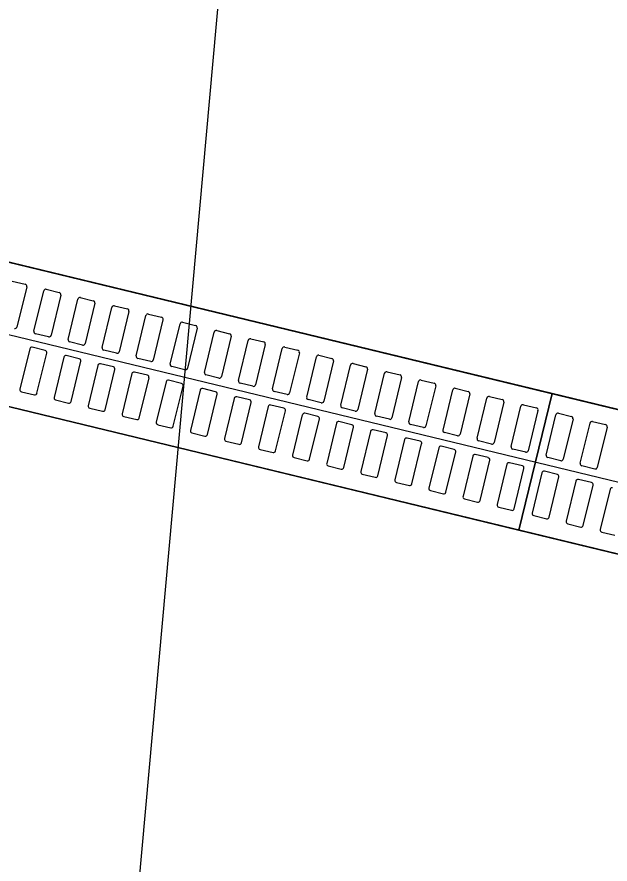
# Model space of a CAD drawing. Extents: x -7483133 to -743169, y -11317770 to -1127091.
# Drawn here: x -747594.64 to -747593.796, y -1131709.113 to -1131707.907 of the extents above; entities that cross this region are included whole.
import ezdxf

# ---------------------------------------------------------------- set-up
doc = ezdxf.new("R2010")
doc.units = 0
for name, color, linetype in [('KOMUNIKACE_UPRAVA', 7, 'Continuous'), ('ODVODNENI', 7, 'Continuous'), ('OSA_KOMUNIKACE', 7, 'Continuous'), ('TRATIVOD', 7, 'Continuous')]:
    doc.layers.add(name, color=color, linetype=linetype)

msp = doc.modelspace()

# ---------------------------------------------------------------- linework, layer by layer
at = {"layer": 'KOMUNIKACE_UPRAVA'}
msp.add_line((-747596.3583, -1131707.8434), (-747592.4278, -1131708.7945), dxfattribs=at)
msp.add_lwpolyline([(-747596.3583, -1131707.8434), (-747596.2796, -1131706.9697), (-747592.3491, -1131707.9208), (-747592.4278, -1131708.7945)], close=True, dxfattribs=at)
for points in [[(-747592.4459, -1131708.9959), (-747596.3764, -1131708.0447), (-747596.8838, -1131713.6747), (-747596.9433, -1131714.6734), (-747593.0433, -1131715.0249), (-747592.9, -1131714.0337), (-747592.4459, -1131708.9959)], [(-747596.3764, -1131708.0447), (-747596.8838, -1131713.6747), (-747596.3764, -1131708.0447), (-747592.4459, -1131708.9959), (-747592.9, -1131714.0337), (-747593.0433, -1131715.0249), (-747596.9433, -1131714.6734), (-747596.8838, -1131713.6747)]]:
    msp.add_lwpolyline(points, dxfattribs=at)
at = {"layer": 'ODVODNENI'}
for p, q in [((-747594.8501, -1131708.2083), (-747593.8782, -1131708.4435)), ((-747593.9252, -1131708.6379), (-747593.8782, -1131708.4435)), ((-747593.8782, -1131708.4435), (-747593.9252, -1131708.6379)), ((-747593.8782, -1131708.4435), (-747592.9062, -1131708.6787))]:
    msp.add_line(p, q, dxfattribs=at)
for points in [[(-747594.8972, -1131708.4027), (-747593.9252, -1131708.6379), (-747593.8782, -1131708.4435), (-747594.8501, -1131708.2083)], [(-747593.9252, -1131708.6379), (-747592.9533, -1131708.8731), (-747592.9062, -1131708.6787), (-747593.8782, -1131708.4435)]]:
    msp.add_lwpolyline(points, close=True, dxfattribs=at)
for points in [[(-747594.6468, -1131708.2833), (-747594.6284, -1131708.2877)], [(-747594.6262, -1131708.2913), (-747594.6401, -1131708.3487)], [(-747594.6158, -1131708.3546), (-747594.6019, -1131708.2972)], [(-747594.5983, -1131708.295), (-747594.5799, -1131708.2995)], [(-747594.5776, -1131708.3031), (-747594.5915, -1131708.3604)], [(-747594.5673, -1131708.3663), (-747594.5534, -1131708.309)], [(-747594.5498, -1131708.3067), (-747594.5313, -1131708.3112)], [(-747594.5291, -1131708.3148), (-747594.543, -1131708.3722)], [(-747594.5187, -1131708.378), (-747594.5048, -1131708.3207)], [(-747594.5012, -1131708.3185), (-747594.4828, -1131708.3229)], [(-747594.4806, -1131708.3266), (-747594.4945, -1131708.3839)], [(-747594.4702, -1131708.3898), (-747594.4563, -1131708.3324)], [(-747594.4527, -1131708.3302), (-747594.4343, -1131708.3347)], [(-747594.4321, -1131708.3383), (-747594.4459, -1131708.3957)], [(-747594.4217, -1131708.4015), (-747594.4078, -1131708.3442)], [(-747594.4042, -1131708.342), (-747594.3857, -1131708.3464)], [(-747594.5951, -1131708.3626), (-747594.6136, -1131708.3582)], [(-747594.3835, -1131708.3501), (-747594.3974, -1131708.4074)], [(-747594.3731, -1131708.4133), (-747594.3593, -1131708.3559)], [(-747594.3556, -1131708.3537), (-747594.3372, -1131708.3582)], [(-747594.5466, -1131708.3744), (-747594.565, -1131708.3699)], [(-747594.335, -1131708.3618), (-747594.3489, -1131708.4191)], [(-747594.3246, -1131708.425), (-747594.3107, -1131708.3677)], [(-747594.3071, -1131708.3655), (-747594.2887, -1131708.3699)], [(-747594.6219, -1131708.3798), (-747594.6358, -1131708.4372)], [(-747594.5998, -1131708.3821), (-747594.6183, -1131708.3776)], [(-747594.4981, -1131708.3861), (-747594.5165, -1131708.3817)], [(-747594.2865, -1131708.3735), (-747594.3003, -1131708.4309)], [(-747594.2761, -1131708.4368), (-747594.2622, -1131708.3794)], [(-747594.2586, -1131708.3772), (-747594.2401, -1131708.3817)], [(-747594.6115, -1131708.443), (-747594.5976, -1131708.3857)], [(-747594.5734, -1131708.3916), (-747594.5872, -1131708.4489)], [(-747594.5513, -1131708.3938), (-747594.5698, -1131708.3894)], [(-747594.4496, -1131708.3979), (-747594.468, -1131708.3934)], [(-747594.2379, -1131708.3853), (-747594.2518, -1131708.4426)], [(-747594.2275, -1131708.4485), (-747594.2137, -1131708.3912)], [(-747594.21, -1131708.3889), (-747594.1916, -1131708.3934)], [(-747594.563, -1131708.4548), (-747594.5491, -1131708.3974)], [(-747594.5248, -1131708.4033), (-747594.5387, -1131708.4607)], [(-747594.5028, -1131708.4056), (-747594.5212, -1131708.4011)], [(-747594.401, -1131708.4096), (-747594.4195, -1131708.4051)], [(-747594.1894, -1131708.397), (-747594.2033, -1131708.4544)], [(-747594.179, -1131708.4602), (-747594.1651, -1131708.4029)], [(-747594.1615, -1131708.4007), (-747594.1431, -1131708.4052)], [(-747594.5145, -1131708.4665), (-747594.5006, -1131708.4092)], [(-747594.4763, -1131708.4151), (-747594.4902, -1131708.4724)], [(-747594.4543, -1131708.4173), (-747594.4727, -1131708.4128)], [(-747594.3525, -1131708.4214), (-747594.3709, -1131708.4169)], [(-747594.1409, -1131708.4088), (-747594.1548, -1131708.4661)], [(-747594.1305, -1131708.472), (-747594.1166, -1131708.4146)], [(-747594.113, -1131708.4124), (-747594.0946, -1131708.4169)], [(-747594.4659, -1131708.4783), (-747594.452, -1131708.4209)], [(-747594.4278, -1131708.4268), (-747594.4417, -1131708.4841)], [(-747594.4057, -1131708.429), (-747594.4242, -1131708.4246)], [(-747594.304, -1131708.4331), (-747594.3224, -1131708.4286)], [(-747594.0923, -1131708.4205), (-747594.1062, -1131708.4779)], [(-747594.082, -1131708.4837), (-747594.0681, -1131708.4264)], [(-747594.0645, -1131708.4242), (-747594.046, -1131708.4286)], [(-747594.6336, -1131708.4408), (-747594.6151, -1131708.4452)], [(-747594.4174, -1131708.49), (-747594.4035, -1131708.4327)], [(-747594.3793, -1131708.4385), (-747594.3931, -1131708.4959)], [(-747594.3572, -1131708.4408), (-747594.3756, -1131708.4363)], [(-747594.2554, -1131708.4448), (-747594.2739, -1131708.4404)], [(-747594.0438, -1131708.4323), (-747594.0577, -1131708.4896)], [(-747594.0334, -1131708.4955), (-747594.0196, -1131708.4381)], [(-747594.0159, -1131708.4359), (-747593.9975, -1131708.4404)], [(-747594.585, -1131708.4525), (-747594.5666, -1131708.457)], [(-747594.3689, -1131708.5018), (-747594.355, -1131708.4444)], [(-747594.3307, -1131708.4503), (-747594.3446, -1131708.5076)], [(-747594.3087, -1131708.4525), (-747594.3271, -1131708.4481)], [(-747594.2069, -1131708.4566), (-747594.2253, -1131708.4521)], [(-747593.9953, -1131708.444), (-747594.0092, -1131708.5014)], [(-747593.9849, -1131708.5072), (-747593.971, -1131708.4499)], [(-747593.9674, -1131708.4477), (-747593.949, -1131708.4521)], [(-747594.5365, -1131708.4643), (-747594.5181, -1131708.4687)], [(-747594.3203, -1131708.5135), (-747594.3065, -1131708.4562)], [(-747594.2822, -1131708.462), (-747594.2961, -1131708.5194)], [(-747594.2601, -1131708.4643), (-747594.2786, -1131708.4598)], [(-747594.1584, -1131708.4683), (-747594.1768, -1131708.4639)], [(-747593.9468, -1131708.4558), (-747593.9606, -1131708.5131)], [(-747593.9364, -1131708.519), (-747593.9225, -1131708.4616)], [(-747593.9189, -1131708.4594), (-747593.9004, -1131708.4639)], [(-747593.8982, -1131708.4675), (-747593.9121, -1131708.5248)], [(-747594.488, -1131708.476), (-747594.4695, -1131708.4805)], [(-747594.2718, -1131708.5252), (-747594.2579, -1131708.4679)], [(-747594.2337, -1131708.4738), (-747594.2475, -1131708.5311)], [(-747594.2116, -1131708.476), (-747594.23, -1131708.4716)], [(-747594.1098, -1131708.4801), (-747594.1283, -1131708.4756)], [(-747593.8865, -1131708.531), (-747593.8726, -1131708.4737)], [(-747593.869, -1131708.4715), (-747593.8506, -1131708.4759)], [(-747593.8483, -1131708.4796), (-747593.8622, -1131708.5369)], [(-747594.4394, -1131708.4878), (-747594.421, -1131708.4922)], [(-747594.2233, -1131708.537), (-747594.2094, -1131708.4796)], [(-747594.1851, -1131708.4855), (-747594.199, -1131708.5429)], [(-747594.1631, -1131708.4878), (-747594.1815, -1131708.4833)], [(-747594.1747, -1131708.5487), (-747594.1609, -1131708.4914)], [(-747594.0613, -1131708.4918), (-747594.0797, -1131708.4874)], [(-747593.838, -1131708.5428), (-747593.8241, -1131708.4854)], [(-747593.8205, -1131708.4832), (-747593.802, -1131708.4877)], [(-747593.7998, -1131708.4913), (-747593.8137, -1131708.5487)], [(-747594.3909, -1131708.4995), (-747594.3725, -1131708.504)], [(-747594.1366, -1131708.4973), (-747594.1505, -1131708.5546)], [(-747594.1145, -1131708.4995), (-747594.133, -1131708.4951)], [(-747594.1262, -1131708.5605), (-747594.1123, -1131708.5031)], [(-747594.0128, -1131708.5036), (-747594.0312, -1131708.4991)], [(-747594.3424, -1131708.5113), (-747594.324, -1131708.5157)], [(-747594.0881, -1131708.509), (-747594.1019, -1131708.5664)], [(-747594.066, -1131708.5113), (-747594.0845, -1131708.5068)], [(-747594.0777, -1131708.5722), (-747594.0638, -1131708.5149)], [(-747593.9643, -1131708.5153), (-747593.9827, -1131708.5108)], [(-747594.2939, -1131708.523), (-747594.2754, -1131708.5275)], [(-747594.0395, -1131708.5208), (-747594.0534, -1131708.5781)], [(-747594.0175, -1131708.523), (-747594.0359, -1131708.5185)], [(-747594.0292, -1131708.584), (-747594.0153, -1131708.5266)], [(-747593.9157, -1131708.5271), (-747593.9342, -1131708.5226)], [(-747594.2453, -1131708.5347), (-747594.2269, -1131708.5392)], [(-747593.991, -1131708.5325), (-747594.0049, -1131708.5898)], [(-747593.969, -1131708.5347), (-747593.9874, -1131708.5303)], [(-747593.9806, -1131708.5957), (-747593.9667, -1131708.5384)], [(-747593.8658, -1131708.5391), (-747593.8843, -1131708.5347)], [(-747594.1968, -1131708.5465), (-747594.1784, -1131708.5509)], [(-747593.9425, -1131708.5442), (-747593.9564, -1131708.6016)], [(-747593.9204, -1131708.5465), (-747593.9389, -1131708.542)], [(-747593.9321, -1131708.6075), (-747593.9182, -1131708.5501)], [(-747593.8173, -1131708.5509), (-747593.8358, -1131708.5464)], [(-747594.1483, -1131708.5582), (-747594.1298, -1131708.5627)], [(-747593.8926, -1131708.5563), (-747593.9065, -1131708.6137)], [(-747593.8706, -1131708.5586), (-747593.889, -1131708.5541)], [(-747593.8822, -1131708.6195), (-747593.8683, -1131708.5622)], [(-747594.0997, -1131708.57), (-747594.0813, -1131708.5744)], [(-747593.8441, -1131708.5681), (-747593.858, -1131708.6254)], [(-747593.822, -1131708.5703), (-747593.8405, -1131708.5658)], [(-747593.8337, -1131708.6313), (-747593.8198, -1131708.5739)], [(-747594.0512, -1131708.5817), (-747594.0328, -1131708.5862)], [(-747593.7955, -1131708.5798), (-747593.8094, -1131708.6371)], [(-747594.0027, -1131708.5935), (-747593.9842, -1131708.5979)], [(-747593.9541, -1131708.6052), (-747593.9357, -1131708.6097)], [(-747593.9043, -1131708.6173), (-747593.8858, -1131708.6217)], [(-747593.8557, -1131708.629), (-747593.8373, -1131708.6335)], [(-747593.8072, -1131708.6408), (-747593.7888, -1131708.6452)]]:
    msp.add_lwpolyline(points, dxfattribs=at)
for centre, start, end in [((-747594.6291, -1131708.2906), 346.3961, 76.3961), ((-747594.599, -1131708.2979), 76.3961, 166.3961), ((-747594.5806, -1131708.3024), 346.3961, 76.3961), ((-747594.5505, -1131708.3097), 76.3961, 166.3961), ((-747594.532, -1131708.3141), 346.3961, 76.3961), ((-747594.5019, -1131708.3214), 76.3961, 166.3961), ((-747594.4835, -1131708.3259), 346.3961, 76.3961), ((-747594.4534, -1131708.3331), 76.3961, 166.3961), ((-747594.435, -1131708.3376), 346.3961, 76.3961), ((-747594.4049, -1131708.3449), 76.3961, 166.3961), ((-747594.3864, -1131708.3493), 346.3961, 76.3961), ((-747594.643, -1131708.348), 256.3961, 346.3961), ((-747594.6129, -1131708.3553), 166.3961, 256.3961), ((-747594.3563, -1131708.3566), 76.3961, 166.3961), ((-747594.3379, -1131708.3611), 346.3961, 76.3961), ((-747594.5944, -1131708.3597), 256.3961, 346.3961), ((-747594.5643, -1131708.367), 166.3961, 256.3961), ((-747594.3078, -1131708.3684), 76.3961, 166.3961), ((-747594.2894, -1131708.3728), 346.3961, 76.3961), ((-747594.619, -1131708.3805), 76.3961, 166.3961), ((-747594.6006, -1131708.385), 346.3961, 76.3961), ((-747594.5459, -1131708.3715), 256.3961, 346.3961), ((-747594.5158, -1131708.3787), 166.3961, 256.3961), ((-747594.2593, -1131708.3801), 76.3961, 166.3961), ((-747594.2409, -1131708.3846), 346.3961, 76.3961), ((-747594.5705, -1131708.3923), 76.3961, 166.3961), ((-747594.552, -1131708.3967), 346.3961, 76.3961), ((-747594.4974, -1131708.3832), 256.3961, 346.3961), ((-747594.4673, -1131708.3905), 166.3961, 256.3961), ((-747594.2108, -1131708.3919), 76.3961, 166.3961), ((-747594.1923, -1131708.3963), 346.3961, 76.3961), ((-747594.5219, -1131708.404), 76.3961, 166.3961), ((-747594.5035, -1131708.4085), 346.3961, 76.3961), ((-747594.4488, -1131708.3949), 256.3961, 346.3961), ((-747594.4188, -1131708.4022), 166.3961, 256.3961), ((-747594.1622, -1131708.4036), 76.3961, 166.3961), ((-747594.1438, -1131708.4081), 346.3961, 76.3961), ((-747594.4734, -1131708.4158), 76.3961, 166.3961), ((-747594.455, -1131708.4202), 346.3961, 76.3961), ((-747594.4003, -1131708.4067), 256.3961, 346.3961), ((-747594.3702, -1131708.414), 166.3961, 256.3961), ((-747594.3518, -1131708.4184), 256.3961, 346.3961), ((-747594.1137, -1131708.4154), 76.3961, 166.3961), ((-747594.0953, -1131708.4198), 346.3961, 76.3961), ((-747594.4249, -1131708.4275), 76.3961, 166.3961), ((-747594.4064, -1131708.432), 346.3961, 76.3961), ((-747594.3217, -1131708.4257), 166.3961, 256.3961), ((-747594.3033, -1131708.4302), 256.3961, 346.3961), ((-747594.0652, -1131708.4271), 76.3961, 166.3961), ((-747594.0467, -1131708.4316), 346.3961, 76.3961), ((-747594.6329, -1131708.4379), 166.3961, 256.3961), ((-747594.6144, -1131708.4423), 256.3961, 346.3961), ((-747594.3763, -1131708.4392), 76.3961, 166.3961), ((-747594.3579, -1131708.4437), 346.3961, 76.3961), ((-747594.2732, -1131708.4375), 166.3961, 256.3961), ((-747594.2547, -1131708.4419), 256.3961, 346.3961), ((-747594.0166, -1131708.4388), 76.3961, 166.3961), ((-747593.9982, -1131708.4433), 346.3961, 76.3961), ((-747594.5843, -1131708.4496), 166.3961, 256.3961), ((-747594.5659, -1131708.4541), 256.3961, 346.3961), ((-747594.3278, -1131708.451), 76.3961, 166.3961), ((-747594.3094, -1131708.4555), 346.3961, 76.3961), ((-747594.2246, -1131708.4492), 166.3961, 256.3961), ((-747594.2062, -1131708.4537), 256.3961, 346.3961), ((-747593.9681, -1131708.4506), 76.3961, 166.3961), ((-747593.9497, -1131708.455), 346.3961, 76.3961), ((-747594.5358, -1131708.4614), 166.3961, 256.3961), ((-747594.5174, -1131708.4658), 256.3961, 346.3961), ((-747594.2793, -1131708.4627), 76.3961, 166.3961), ((-747594.2608, -1131708.4672), 346.3961, 76.3961), ((-747594.1761, -1131708.461), 166.3961, 256.3961), ((-747594.1577, -1131708.4654), 256.3961, 346.3961), ((-747593.9196, -1131708.4623), 76.3961, 166.3961), ((-747593.9011, -1131708.4668), 346.3961, 76.3961), ((-747594.4873, -1131708.4731), 166.3961, 256.3961), ((-747594.4688, -1131708.4776), 256.3961, 346.3961), ((-747594.2307, -1131708.4745), 76.3961, 166.3961), ((-747594.2123, -1131708.4789), 346.3961, 76.3961), ((-747594.1276, -1131708.4727), 166.3961, 256.3961), ((-747594.1091, -1131708.4772), 256.3961, 346.3961), ((-747593.8697, -1131708.4744), 76.3961, 166.3961), ((-747593.8513, -1131708.4789), 346.3961, 76.3961), ((-747594.4387, -1131708.4848), 166.3961, 256.3961), ((-747594.4203, -1131708.4893), 256.3961, 346.3961), ((-747594.1822, -1131708.4862), 76.3961, 166.3961), ((-747594.1638, -1131708.4907), 346.3961, 76.3961), ((-747594.079, -1131708.4844), 166.3961, 256.3961), ((-747594.0606, -1131708.4889), 256.3961, 346.3961), ((-747593.8212, -1131708.4861), 76.3961, 166.3961), ((-747593.8027, -1131708.4906), 346.3961, 76.3961), ((-747594.3902, -1131708.4966), 166.3961, 256.3961), ((-747594.3718, -1131708.5011), 256.3961, 346.3961), ((-747594.1337, -1131708.498), 76.3961, 166.3961), ((-747594.1153, -1131708.5024), 346.3961, 76.3961), ((-747594.0305, -1131708.4962), 166.3961, 256.3961), ((-747594.0121, -1131708.5006), 256.3961, 346.3961), ((-747594.3417, -1131708.5083), 166.3961, 256.3961), ((-747594.3233, -1131708.5128), 256.3961, 346.3961), ((-747594.0852, -1131708.5097), 76.3961, 166.3961), ((-747594.0667, -1131708.5142), 346.3961, 76.3961), ((-747593.982, -1131708.5079), 166.3961, 256.3961), ((-747593.9635, -1131708.5124), 256.3961, 346.3961), ((-747594.2932, -1131708.5201), 166.3961, 256.3961), ((-747594.2747, -1131708.5245), 256.3961, 346.3961), ((-747594.0366, -1131708.5215), 76.3961, 166.3961), ((-747594.0182, -1131708.5259), 346.3961, 76.3961), ((-747593.9335, -1131708.5197), 166.3961, 256.3961), ((-747593.915, -1131708.5241), 256.3961, 346.3961), ((-747594.2446, -1131708.5318), 166.3961, 256.3961), ((-747594.2262, -1131708.5363), 256.3961, 346.3961), ((-747593.9881, -1131708.5332), 76.3961, 166.3961), ((-747593.9697, -1131708.5377), 346.3961, 76.3961), ((-747593.8836, -1131708.5317), 166.3961, 256.3961), ((-747593.8651, -1131708.5362), 256.3961, 346.3961), ((-747594.1961, -1131708.5436), 166.3961, 256.3961), ((-747594.1777, -1131708.548), 256.3961, 346.3961), ((-747593.9396, -1131708.5449), 76.3961, 166.3961), ((-747593.9211, -1131708.5494), 346.3961, 76.3961), ((-747593.835, -1131708.5435), 166.3961, 256.3961), ((-747593.8166, -1131708.5479), 256.3961, 346.3961), ((-747594.1476, -1131708.5553), 166.3961, 256.3961), ((-747594.1291, -1131708.5598), 256.3961, 346.3961), ((-747593.8897, -1131708.557), 76.3961, 166.3961), ((-747593.8713, -1131708.5615), 346.3961, 76.3961), ((-747594.099, -1131708.5671), 166.3961, 256.3961), ((-747594.0806, -1131708.5715), 256.3961, 346.3961), ((-747593.8412, -1131708.5688), 76.3961, 166.3961), ((-747593.8227, -1131708.5732), 346.3961, 76.3961), ((-747594.0505, -1131708.5788), 166.3961, 256.3961), ((-747594.0321, -1131708.5833), 256.3961, 346.3961), ((-747593.7926, -1131708.5805), 76.3961, 166.3961), ((-747594.002, -1131708.5905), 166.3961, 256.3961), ((-747593.9835, -1131708.595), 256.3961, 346.3961), ((-747593.9534, -1131708.6023), 166.3961, 256.3961), ((-747593.935, -1131708.6068), 256.3961, 346.3961), ((-747593.9036, -1131708.6144), 166.3961, 256.3961), ((-747593.8851, -1131708.6188), 256.3961, 346.3961), ((-747593.855, -1131708.6261), 166.3961, 256.3961), ((-747593.8366, -1131708.6306), 256.3961, 346.3961), ((-747593.8065, -1131708.6378), 166.3961, 256.3961)]:
    msp.add_arc(centre, 0.003, start, end, dxfattribs=at)
at = {"layer": 'OSA_KOMUNIKACE'}
msp.add_lwpolyline([(-747593.3521, -1131696.7684), (-747594.9816, -1131714.8502)], dxfattribs=at)
at = {"layer": 'TRATIVOD'}
msp.add_lwpolyline([(-747602.1242, -1131706.5509), (-747591.4718, -1131709.1288), (-747579.5751, -1131712.0077), (-747571.7849, -1131715.2875)], dxfattribs=at)

doc.saveas('drawing.dxf')
